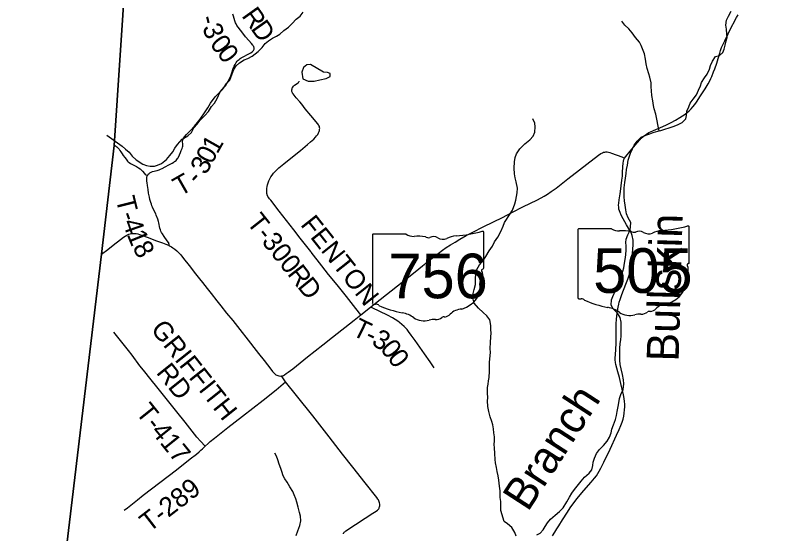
# Model space of a CAD drawing. Extents: x 1451455 to 1749751, y 218250 to 574981.
# Drawn here: x 1528465 to 1540663, y 313631 to 321713 of the extents above; entities that cross this region are included whole.
import ezdxf

# ---------------------------------------------------------------- set-up
doc = ezdxf.new("R2010")
doc.units = 0
for name, color, linetype in [('GM_X_Adjacent_County', 7, 'Continuous'), ('GM_X_County', 7, 'Continuous'), ('GM_X_Minor_Lake', 7, 'Continuous'), ('GM_X_Minor_River', 7, 'Continuous'), ('GM_X_Minor_River_Text', 7, 'Continuous'), ('GM_X_State_Location', 7, 'Continuous'), ('GM_X_State_Route', 7, 'Continuous'), ('GM_X_State_Shield', 7, 'Continuous'), ('GM_X_Township', 7, 'Continuous'), ('GM_X_Township_Road', 7, 'Continuous'), ('GM_X_Township_Road_Text', 7, 'Continuous')]:
    doc.layers.add(name, color=color, linetype=linetype)

msp = doc.modelspace()

# ---------------------------------------------------------------- linework, layer by layer
at = {"layer": 'GM_X_Adjacent_County'}
msp.add_lwpolyline([(1533821, 353172), (1533276, 348457), (1532824, 344490), (1532312, 340083), (1532006, 337422), (1531505, 333071), (1531469, 332747), (1531158, 329654), (1530772, 326029), (1530509, 323916), (1530186, 322432), (1530006, 319686), (1529806, 317987), (1529183, 312760), (1529136, 312365), (1528943, 310711), (1528465, 306424)], dxfattribs=at)
at = {"layer": 'GM_X_County'}
msp.add_lwpolyline([(1533821, 353172), (1533276, 348457), (1532824, 344490), (1532312, 340083), (1532006, 337422), (1531505, 333071), (1531469, 332747), (1531158, 329654), (1530772, 326029), (1530509, 323916), (1530186, 322432), (1530006, 319686), (1529806, 317987), (1529183, 312760), (1529136, 312365), (1528943, 310711), (1528465, 306424)], dxfattribs=at)
at = {"layer": 'GM_X_Minor_Lake'}
for points in [[(1533074, 320948), (1533016, 320943), (1532963, 320904), (1532937, 320829), (1532953, 320728), (1533033, 320690), (1533129, 320690), (1533216, 320711), (1533316, 320733), (1533379, 320764), (1533378, 320810), (1533336, 320823), (1533276, 320830)], [(1533276, 320830), (1533074, 320948)]]:
    msp.add_lwpolyline(points, dxfattribs=at)
at = {"layer": 'GM_X_Minor_River'}
for points in [[(1529888, 319845), (1530130, 319673), (1530184, 319630), (1530239, 319579), (1530286, 319518), (1530347, 319460), (1530450, 319392), (1530508, 319371), (1530568, 319364), (1530632, 319365), (1530684, 319380), (1530745, 319403), (1530823, 319465), (1530874, 319531), (1530921, 319584), (1530952, 319644), (1530992, 319703), (1531069, 319784), (1531155, 319838), (1531212, 319890), (1531251, 319961), (1531303, 320018), (1531344, 320074), (1531422, 320153), (1531479, 320218), (1531527, 320293), (1531572, 320346), (1531615, 320418), (1531663, 320523), (1531723, 320594), (1531760, 320652), (1531809, 320707), (1531843, 320789), (1531873, 320873), (1531910, 320930), (1531965, 320977), (1532038, 321022), (1532093, 321043), (1532162, 321078), (1532253, 321154), (1532315, 321217), (1532364, 321277), (1532415, 321318), (1532480, 321359), (1532539, 321390), (1532593, 321425), (1532657, 321482), (1532726, 321533), (1532785, 321590), (1532847, 321657), (1532912, 321706), (1532955, 321765)], [(1537970, 318955), (1537972, 319027), (1537981, 319107), (1537994, 319175), (1538006, 319247), (1538011, 319309), (1538022, 319381), (1538034, 319455), (1538074, 319567), (1538102, 319634), (1538131, 319690), (1538176, 319755), (1538239, 319814), (1538312, 319847), (1538371, 319870), (1538423, 319889), (1538496, 319910), (1538546, 319921), (1538609, 319940), (1538678, 319961), (1538738, 319980), (1538807, 320008), (1538880, 320045), (1538935, 320100), (1538948, 320154), (1538951, 320222), (1538981, 320290), (1539006, 320346), (1539051, 320411), (1539101, 320478), (1539134, 320548), (1539164, 320618), (1539183, 320670), (1539228, 320741), (1539270, 320800), (1539305, 320876), (1539322, 320934), (1539350, 321004), (1539399, 321075), (1539464, 321092), (1539515, 321137), (1539534, 321189), (1539551, 321253), (1539568, 321319), (1539581, 321370), (1539578, 321423), (1539570, 321501), (1539563, 321565), (1539569, 321640), (1539602, 321703), (1539644, 321785)], [(1538521, 319915), (1538500, 320014), (1538487, 320069), (1538467, 320173), (1538439, 320256), (1538432, 320310), (1538419, 320385), (1538405, 320467), (1538398, 320538), (1538393, 320600), (1538392, 320666), (1538372, 320751), (1538359, 320803), (1538334, 320886), (1538318, 320961), (1538305, 321033), (1538289, 321114), (1538270, 321170), (1538239, 321247), (1538210, 321300), (1538149, 321373), (1538096, 321444), (1538045, 321506), (1537984, 321565), (1537937, 321626)], [(1536284, 313588), (1536263, 313645), (1536218, 313720), (1536149, 313779), (1536098, 313814), (1536043, 313986), (1536046, 314130), (1536037, 314191), (1536034, 314247), (1536033, 314297), (1536024, 314368), (1536014, 314462), (1536003, 314531), (1535988, 314595), (1535976, 314660), (1535963, 314732), (1535956, 314782), (1535952, 314879), (1535947, 314967), (1535944, 315019), (1535946, 315075), (1535945, 315136), (1535938, 315198), (1535931, 315264), (1535920, 315323), (1535907, 315375), (1535881, 315450), (1535858, 315531), (1535844, 315611), (1535839, 315697), (1535840, 315748), (1535836, 315824), (1535839, 315908), (1535846, 315958), (1535853, 316012), (1535862, 316066), (1535870, 316164), (1535869, 316229), (1535871, 316297), (1535876, 316357), (1535882, 316453), (1535881, 316517), (1535885, 316612), (1535889, 316700), (1535892, 316758), (1535891, 316814), (1535888, 316874), (1535876, 316963), (1535827, 317024), (1535769, 317077), (1535695, 317147), (1535630, 317226), (1535611, 317287), (1535610, 317353), (1535628, 317439), (1535649, 317513), (1535651, 317599), (1535653, 317688), (1535672, 317749), (1535712, 317821), (1535771, 317892), (1535812, 317951), (1535862, 318043), (1535916, 318112), (1535949, 318182), (1536001, 318257), (1536047, 318342), (1536082, 318426), (1536103, 318482), (1536190, 318621), (1536228, 318674), (1536262, 318774), (1536279, 318834), (1536301, 318944), (1536308, 319018), (1536286, 319118), (1536269, 319181), (1536259, 319241), (1536254, 319330), (1536258, 319428), (1536267, 319496), (1536289, 319556), (1536342, 319631), (1536422, 319714), (1536501, 319773), (1536553, 319832), (1536576, 319894), (1536584, 319976), (1536579, 320034), (1536544, 320103)], [(1536607, 313610), (1536660, 313633), (1536707, 313685), (1536738, 313736), (1536777, 313794), (1536823, 313853), (1536892, 313916), (1536961, 313971), (1537021, 314030), (1537079, 314123), (1537118, 314197), (1537155, 314258), (1537195, 314314), (1537236, 314369), (1537299, 314444), (1537355, 314509), (1537428, 314570), (1537469, 314624), (1537481, 314690), (1537490, 314742), (1537507, 314803), (1537540, 314875), (1537586, 314938), (1537649, 315001), (1537709, 315071), (1537744, 315134), (1537771, 315200), (1537780, 315256), (1537804, 315326), (1537838, 315409), (1537851, 315473), (1537862, 315531), (1537871, 315583), (1537882, 315639), (1537902, 315735), (1537921, 315797), (1537955, 315875), (1537967, 315965), (1537964, 316027), (1537949, 316110), (1537927, 316198), (1537912, 316265), (1537906, 316335), (1537905, 316407), (1537904, 316460), (1537907, 316524), (1537912, 316588), (1537922, 316658), (1537927, 316708), (1537926, 316784), (1537928, 316856), (1537925, 316927), (1537910, 317003), (1537866, 317068), (1537803, 317134), (1537768, 317194), (1537777, 317275), (1537794, 317328), (1537832, 317414), (1537874, 317493), (1537903, 317569), (1537927, 317637), (1537954, 317723), (1537965, 317775), (1537979, 317851), (1537990, 317905), (1537997, 317977), (1538003, 318057), (1538004, 318119), (1538001, 318173), (1538004, 318225), (1538030, 318289), (1538067, 318365), (1538074, 318417), (1538075, 318483), (1538033, 318556), (1538008, 318617), (1537997, 318683), (1537986, 318756), (1537978, 318822), (1537971, 318882), (1537970, 318955)], [(1532846, 313596), (1532875, 313668), (1532903, 313752), (1532920, 313826), (1532914, 313900), (1532901, 313955), (1532878, 314039), (1532858, 314116), (1532841, 314170), (1532816, 314231), (1532795, 314282), (1532750, 314357), (1532707, 314428), (1532670, 314481), (1532645, 314531), (1532626, 314594), (1532607, 314644), (1532580, 314711), (1532560, 314776), (1532539, 314834), (1532514, 314885)]]:
    msp.add_lwpolyline(points, dxfattribs=at)
at = {"layer": 'GM_X_State_Route'}
for points in [[(1537972, 319475), (1537973, 319477), (1537978, 319489), (1537998, 319512), (1538021, 319538), (1538046, 319569), (1538120, 319661), (1538174, 319727), (1538215, 319774), (1538240, 319800), (1538264, 319822), (1538291, 319844), (1538321, 319864), (1538357, 319886), (1538383, 319899), (1538431, 319921), (1538576, 319982), (1538632, 320008), (1538706, 320045), (1538776, 320082), (1538844, 320122), (1538886, 320148), (1538926, 320176), (1538955, 320199), (1538987, 320228), (1539017, 320258), (1539043, 320288), (1539074, 320326), (1539101, 320364), (1539167, 320462), (1539236, 320570), (1539285, 320648), (1539306, 320685), (1539328, 320729), (1539344, 320765), (1539370, 320833), (1539388, 320882), (1539418, 320969), (1539441, 321041), (1539465, 321127), (1539479, 321170), (1539495, 321213), (1539514, 321258), (1539543, 321320), (1539596, 321429), (1539620, 321476), (1539730, 321684), (1539754, 321727)], [(1529806, 317987), (1529907, 318064), (1529990, 318129), (1530106, 318220), (1530150, 318254), (1530177, 318272), (1530200, 318284), (1530235, 318300), (1530256, 318307), (1530275, 318310), (1530301, 318313), (1530326, 318313), (1530349, 318311), (1530374, 318306), (1530402, 318298), (1530435, 318285), (1530491, 318264), (1530534, 318249), (1530650, 318205), (1530758, 318166), (1530813, 318145), (1530853, 318129), (1530862, 318125), (1530879, 318116), (1530898, 318105), (1530923, 318089), (1530954, 318066), (1530981, 318043), (1531013, 318011), (1531044, 317977), (1531088, 317924), (1531176, 317810), (1531277, 317680), (1531337, 317603), (1531382, 317546), (1531457, 317454), (1531519, 317375), (1531606, 317263), (1531670, 317184), (1531762, 317069), (1531856, 316951), (1532002, 316765), (1532059, 316693), (1532261, 316439), (1532348, 316328), (1532452, 316193), (1532479, 316159), (1532499, 316137), (1532516, 316120), (1532532, 316108), (1532546, 316100), (1532560, 316093), (1532578, 316089), (1532598, 316087), (1532617, 316088), (1532633, 316091), (1532648, 316097), (1532667, 316107), (1532694, 316124), (1532724, 316146), (1532794, 316199), (1533025, 316384), (1533264, 316573), (1533414, 316691), (1533754, 316958), (1533858, 317041), (1534008, 317161), (1534087, 317225), (1534502, 317551), (1534707, 317715), (1534822, 317807), (1534953, 317912), (1535064, 317998), (1535132, 318049), (1535194, 318092), (1535258, 318133), (1535333, 318179), (1535406, 318223), (1535503, 318278), (1535596, 318326), (1535780, 318419), (1536071, 318564), (1536220, 318640), (1536401, 318731), (1536607, 318832), (1536675, 318867), (1536723, 318894), (1536777, 318927), (1536834, 318966), (1536908, 319020), (1537090, 319165), (1537573, 319534), (1537608, 319558), (1537632, 319571), (1537650, 319579), (1537668, 319583), (1537685, 319585), (1537706, 319585), (1537726, 319582), (1537749, 319576), (1537776, 319567), (1537934, 319507), (1537978, 319489)], [(1536854, 313590), (1536887, 313650), (1536919, 313703), (1536950, 313750), (1537009, 313840), (1537085, 313959), (1537130, 314027), (1537171, 314086), (1537192, 314115), (1537234, 314169), (1537342, 314301), (1537457, 314432), (1537510, 314494), (1537539, 314531), (1537563, 314566), (1537584, 314600), (1537609, 314646), (1537655, 314741), (1537755, 314947), (1537855, 315161), (1537896, 315251), (1537922, 315315), (1537942, 315368), (1537956, 315415), (1537967, 315460), (1537974, 315505), (1537980, 315558), (1537983, 315607), (1537983, 315650), (1537980, 315690), (1537973, 315736), (1537963, 315794), (1537922, 315970), (1537898, 316065), (1537874, 316154), (1537859, 316208), (1537844, 316265), (1537838, 316300), (1537834, 316339), (1537834, 316371), (1537835, 316420), (1537840, 316505), (1537845, 316594), (1537846, 316653), (1537847, 316784), (1537849, 316909), (1537853, 316967), (1537859, 317029), (1537869, 317104), (1537878, 317162), (1537888, 317207), (1537896, 317238), (1537909, 317282), (1537937, 317359), (1538001, 317520), (1538030, 317597), (1538051, 317660), (1538066, 317713), (1538074, 317745), (1538082, 317781), (1538090, 317833), (1538097, 317902), (1538104, 318003), (1538110, 318069), (1538113, 318134), (1538114, 318181), (1538112, 318210), (1538109, 318234), (1538105, 318256), (1538097, 318282), (1538085, 318310), (1538069, 318342), (1538009, 318448), (1537956, 318542), (1537926, 318600), (1537908, 318639), (1537898, 318666), (1537891, 318694), (1537887, 318723), (1537886, 318752), (1537888, 318784), (1537894, 318836), (1537904, 318900), (1537909, 318933), (1537914, 318969), (1537937, 319144), (1537944, 319206), (1537948, 319265), (1537954, 319354), (1537958, 319409), (1537962, 319441), (1537968, 319465), (1537972, 319475)]]:
    msp.add_lwpolyline(points, dxfattribs=at)
at = {"layer": 'GM_X_State_Shield'}
for p, q in [((1537776, 318385), (1537267, 318385)), ((1538990, 317859), (1538990, 318411)), ((1534038, 318283), (1534038, 317227)), ((1534564, 318302), (1534055, 318302)), ((1535778, 317775), (1535778, 318328)), ((1537250, 318367), (1537250, 317310)), ((1535778, 317775), (1535778, 317775)), ((1538990, 317859), (1538990, 317859))]:
    msp.add_line(p, q, dxfattribs=at)
for centre, major_axis, start_param, end_param in [((1537270, 318369), (20.2, 0), 1.712693, 3.28349), ((1537898, 318508), (196, 0), 4.042523, 4.731795), ((1538370, 319826), (1845, 0), 4.814394, 5.042369), ((1538971, 318414), (19.4, 0), 6.141152, 7.989035), ((1534058, 318286), (20.2, 0), 1.712693, 3.28349), ((1534686, 318424), (196, 0), 4.042523, 4.731795), ((1534751, 317708), (702, 0), 1.404758, 1.657858), ((1534910, 318291), (56.4, 0), 3.836095, 5.185415), ((1534993, 318169), (117, 0), 0.950623, 2.079405), ((1535393, 317979), (371, 0), 1.699011, 2.107814), ((1535158, 319742), (1845, 0), 4.814394, 5.042369), ((1535759, 318330), (19.4, 0), 6.141152, 7.989035), ((1537963, 317792), (702, 0), 1.404758, 1.657858), ((1538122, 318375), (56.4, 0), 3.836095, 5.185415), ((1538205, 318253), (117, 0), 0.950623, 2.079405), ((1538356, 318420), (141, 0), 4.081561, 5.145723), ((1538605, 318062), (371, 0), 1.699011, 2.107814), ((1535144, 318336), (141, 0), 4.081561, 5.145723), ((1535757, 317773), (20.7, 0), 5.05454, 6.418171), ((1538985, 317818), (30, 0), 1.883978, 3.671073), ((1538795, 317748), (180, 0), 5.934695, 6.695948), ((1538969, 317856), (20.7, 0), 5.05454, 6.418171), ((1535773, 317734), (30, 0), 1.883978, 3.671073), ((1535583, 317665), (180, 0), 5.934695, 6.695948), ((1539059, 317627), (131, 0), 2.387724, 3.262537), ((1535261, 317473), (462, 0), 5.101752, 6.440018), ((1535847, 317544), (131, 0), 2.387724, 3.262537), ((1538473, 317557), (462, 0), 5.101752, 6.440018), ((1537270, 317308), (20.3, 0), 3.00124, 4.508301), ((1537273, 317416), (155, 0), 4.665946, 4.897461), ((1537305, 317249), (56, 0), 0.519207, 1.627899), ((1534058, 317224), (20.3, 0), 3.00124, 4.508301), ((1534061, 317332), (155, 0), 4.665946, 4.897461), ((1534093, 317166), (56, 0), 0.519207, 1.627899), ((1534799, 318115), (1333, 0), 4.195997, 4.488961), ((1538011, 318199), (1333, 0), 4.195997, 4.488961), ((1537614, 316836), (417, 0), 0.823519, 1.323587), ((1538668, 317014), (253, 0), 1.647645, 2.488434), ((1534402, 316752), (417, 0), 0.823519, 1.323587), ((1535136, 317124), (149, 0), 4.937069, 5.64225), ((1535456, 316930), (253, 0), 1.647645, 2.488434), ((1538065, 317244), (265, 0), 4.026481, 4.996735), ((1538218, 316879), (217, 0), 1.495662, 1.94098), ((1538237, 317165), (141, 0), 4.691044, 5.507374), ((1538365, 317063), (39.7, 0), 1.147584, 2.315152), ((1538348, 317208), (149, 0), 4.937069, 5.64225), ((1534853, 317161), (265, 0), 4.026481, 4.996735), ((1535006, 316795), (217, 0), 1.495662, 1.94098), ((1535025, 317081), (141, 0), 4.691044, 5.507374), ((1535153, 316979), (39.7, 0), 1.147584, 2.315152)]:
    msp.add_ellipse(centre, major_axis=major_axis, ratio=0.8, start_param=start_param, end_param=end_param, dxfattribs=at)
at = {"layer": 'GM_X_Township'}
msp.add_lwpolyline([(1528465, 306424), (1528943, 310711), (1529136, 312365), (1529183, 312760), (1529806, 317987), (1530006, 319686), (1530186, 322432), (1530509, 323916), (1530772, 326029), (1531158, 329654), (1535408, 329210), (1537706, 328939), (1543520, 328338), (1544473, 328202), (1551255, 327461)], dxfattribs=at)
at = {"layer": 'GM_X_Township_Road'}
for points in [[(1532193, 321193), (1532193, 321201), (1532192, 321211), (1532189, 321220), (1532184, 321229), (1532177, 321240), (1532169, 321251), (1532148, 321276), (1532109, 321323), (1532058, 321382), (1532014, 321438), (1531978, 321484), (1531942, 321531), (1531922, 321561), (1531909, 321583), (1531901, 321601), (1531890, 321629), (1531878, 321669), (1531868, 321707), (1531861, 321736)], [(1530523, 319216), (1530529, 319224), (1530538, 319236), (1530550, 319246), (1530563, 319257), (1530581, 319267), (1530605, 319277), (1530627, 319283), (1530652, 319289), (1530677, 319295), (1530693, 319300), (1530708, 319306), (1530729, 319315), (1530756, 319328), (1530799, 319352), (1530856, 319383), (1530909, 319410), (1530937, 319426), (1530948, 319434), (1530958, 319441), (1530971, 319453), (1530985, 319468), (1530994, 319481), (1531002, 319495), (1531025, 319541), (1531041, 319577), (1531052, 319605), (1531065, 319638), (1531071, 319657), (1531075, 319673), (1531077, 319685), (1531078, 319699), (1531077, 319711), (1531074, 319744), (1531074, 319757), (1531076, 319770), (1531080, 319782), (1531088, 319800), (1531101, 319819), (1531136, 319858), (1531197, 319918), (1531262, 319987), (1531308, 320043), (1531347, 320095), (1531428, 320211), (1531468, 320275), (1531512, 320347), (1531536, 320383), (1531558, 320411), (1531585, 320444), (1531625, 320488), (1531695, 320562), (1531727, 320599), (1531748, 320624), (1531766, 320652), (1531785, 320686), (1531803, 320721), (1531820, 320760), (1531842, 320822), (1531866, 320887), (1531881, 320923), (1531894, 320949), (1531912, 320980), (1531927, 321002), (1531943, 321019), (1531955, 321030), (1531974, 321043), (1531990, 321053), (1532011, 321064), (1532107, 321114), (1532140, 321134), (1532162, 321149), (1532172, 321157), (1532177, 321162), (1532183, 321169), (1532188, 321177), (1532192, 321187), (1532193, 321193)], [(1533082, 318022), (1533075, 318031), (1532911, 318241), (1532813, 318368), (1532583, 318659), (1532450, 318830), (1532432, 318852), (1532419, 318870), (1532406, 318889), (1532399, 318903), (1532396, 318912), (1532393, 318922), (1532390, 318937), (1532388, 318960), (1532388, 318986), (1532390, 319015), (1532393, 319044), (1532400, 319073), (1532409, 319104), (1532422, 319135), (1532438, 319167), (1532454, 319195), (1532472, 319222), (1532494, 319251), (1532521, 319282), (1532545, 319307), (1532579, 319337), (1532653, 319397), (1532791, 319508), (1532916, 319609), (1533027, 319702), (1533074, 319743), (1533099, 319764), (1533123, 319786), (1533150, 319815), (1533168, 319838), (1533184, 319859), (1533197, 319881), (1533206, 319902), (1533212, 319920), (1533215, 319938), (1533216, 319953), (1533214, 319967), (1533210, 319980), (1533203, 319997), (1533196, 320007), (1533184, 320023), (1533075, 320155), (1532991, 320258), (1532936, 320331), (1532905, 320367), (1532850, 320432), (1532799, 320490), (1532792, 320500), (1532789, 320506), (1532784, 320517), (1532781, 320529), (1532780, 320541), (1532781, 320556), (1532783, 320569), (1532788, 320584), (1532796, 320597), (1532807, 320610), (1532823, 320625), (1532847, 320644), (1532869, 320661), (1532882, 320671), (1532889, 320678), (1532894, 320684), (1532897, 320689)], [(1530006, 319686), (1530017, 319683), (1530026, 319679), (1530033, 319674), (1530046, 319666), (1530057, 319656), (1530072, 319639), (1530081, 319626), (1530094, 319607), (1530107, 319588), (1530118, 319572), (1530130, 319553), (1530146, 319531), (1530169, 319500), (1530190, 319472), (1530202, 319455), (1530214, 319441), (1530224, 319431), (1530240, 319419), (1530262, 319406), (1530291, 319391), (1530312, 319381), (1530353, 319360), (1530386, 319339), (1530412, 319320), (1530427, 319306), (1530445, 319287), (1530478, 319247), (1530491, 319234), (1530501, 319227), (1530523, 319216)], [(1530554, 318880), (1530543, 318943), (1530534, 318997), (1530525, 319062), (1530520, 319101), (1530517, 319130), (1530514, 319159), (1530514, 319177), (1530516, 319195), (1530519, 319207), (1530523, 319216)], [(1530862, 318125), (1530862, 318141), (1530859, 318154), (1530856, 318164), (1530852, 318172), (1530835, 318199), (1530786, 318264), (1530758, 318305), (1530745, 318327), (1530736, 318347), (1530727, 318370), (1530720, 318395), (1530702, 318479), (1530697, 318498), (1530685, 318535), (1530662, 318596), (1530654, 318617), (1530636, 318656), (1530605, 318721), (1530595, 318745), (1530586, 318769), (1530576, 318798), (1530563, 318842), (1530554, 318880)], [(1533858, 317041), (1533836, 317069), (1533746, 317186), (1533634, 317327), (1533486, 317512), (1533355, 317672), (1533249, 317805), (1533082, 318022)], [(1535005, 316217), (1534943, 316306), (1534852, 316434), (1534707, 316641), (1534647, 316727), (1534605, 316782), (1534581, 316813), (1534561, 316835), (1534535, 316860), (1534499, 316893), (1534464, 316923), (1534435, 316945), (1534397, 316971), (1534351, 316997), (1534275, 317035), (1534157, 317093), (1534035, 317149), (1534008, 317161)], [(1531425, 314990), (1531351, 315071), (1531298, 315134), (1531116, 315366), (1530985, 315526), (1530671, 315917), (1530583, 316027), (1530461, 316177), (1530407, 316248), (1530287, 316411), (1530228, 316486), (1529999, 316770)], [(1532681, 315998), (1532617, 316088)], [(1531425, 314990), (1531471, 315034), (1531502, 315063), (1531571, 315119), (1531781, 315282), (1532008, 315460), (1532330, 315708), (1532538, 315872), (1532681, 315998)], [(1533586, 313623), (1533587, 313632), (1533591, 313640), (1533598, 313648), (1533606, 313655), (1533623, 313669), (1533928, 313868), (1534047, 313944), (1534096, 313976), (1534117, 313992), (1534127, 314002), (1534137, 314014), (1534143, 314024), (1534147, 314032), (1534151, 314043), (1534154, 314059), (1534155, 314072), (1534155, 314089), (1534152, 314105), (1534146, 314124), (1534139, 314141), (1534133, 314153), (1534125, 314165), (1534107, 314191), (1533926, 314421), (1533733, 314662), (1533573, 314869), (1533364, 315139), (1533108, 315463), (1532855, 315782), (1532681, 315998)], [(1530161, 313993), (1530212, 314029), (1530370, 314155), (1530460, 314226), (1530977, 314625), (1531190, 314794), (1531289, 314869), (1531334, 314904), (1531361, 314928), (1531387, 314951), (1531425, 314990)]]:
    msp.add_lwpolyline(points, dxfattribs=at)

# ---------------------------------------------------------------- texts
at = {"layer": 'GM_X_Minor_River_Text'}
for s, height, rotation, p in [('Bullskin', 500.2, 88.4247, (1538823, 316309)), ('Branch', 500.1, 57.0526, (1536467, 313953))]:
    msp.add_text(s, height=height, rotation=rotation, dxfattribs=at).set_placement(p)
at = {"layer": 'GM_X_State_Location'}
for s, p in [('s', (1538100, 317768)), ('r', (1538100, 317768)), ('s', (1534888, 317685)), ('r', (1534888, 317685))]:
    msp.add_text(s, height=1, dxfattribs=at).set_placement(p)
for s, p in [('505', (1537747, 317696)), ('756', (1534535, 317612))]:
    msp.add_text(s, height=1, rotation=0, dxfattribs=at).set_placement(p)
at = {"layer": 'GM_X_State_Shield'}
for s, p in [('505', (1537488, 317385)), ('756', (1534289, 317301))]:
    msp.add_text(s, height=696.1, dxfattribs=at).set_placement(p)
at = {"layer": 'GM_X_Township_Road_Text'}
for s, rotation, p in [('R', 305.4245, (1531987, 321710)), ('-', 283.466, (1531340, 321685)), ('3', 289.5721, (1531378, 321532)), ('D', 305.093, (1532129, 321509)), ('0', 307.3997, (1531488, 321269)), ('0', 306.6711, (1531600, 321123)), ('1', 60.5246, (1531615, 319541)), ('0', 62.0215, (1531529, 319379)), ('3', 61.6644, (1531440, 319215)), ('T', 29.7127, (1531034, 318886)), ('-', 46.0767, (1531302, 319055)), ('T', 283.9567, (1530027, 318854)), ('-', 289.5426, (1530090, 318606)), ('T-300', 308.3127, (1532063, 318481)), ('4', 289.2808, (1530131, 318490)), ('FENTON', 308.3954, (1532905, 318447)), ('1', 292.1102, (1530198, 318300)), ('8', 298.682, (1530284, 318095)), ('R', 307.551, (1532700, 317679)), ('D', 308.9872, (1532856, 317478)), ('GRIFFITH', 308.4714, (1530564, 316814)), ('T', 333.9083, (1533704, 316733)), ('3', 328.9153, (1534010, 316584)), ('-', 333.9438, (1533906, 316635)), ('0', 309.5421, (1534148, 316506)), ('0', 306.7585, (1534264, 316366)), ('RD', 308.6592, (1530651, 316138)), ('T-417', 308.8347, (1530330, 315514)), ('T-289', 37.6538, (1530551, 313639))]:
    msp.add_text(s, height=300, rotation=rotation, dxfattribs=at).set_placement(p)

doc.saveas('drawing.dxf')
